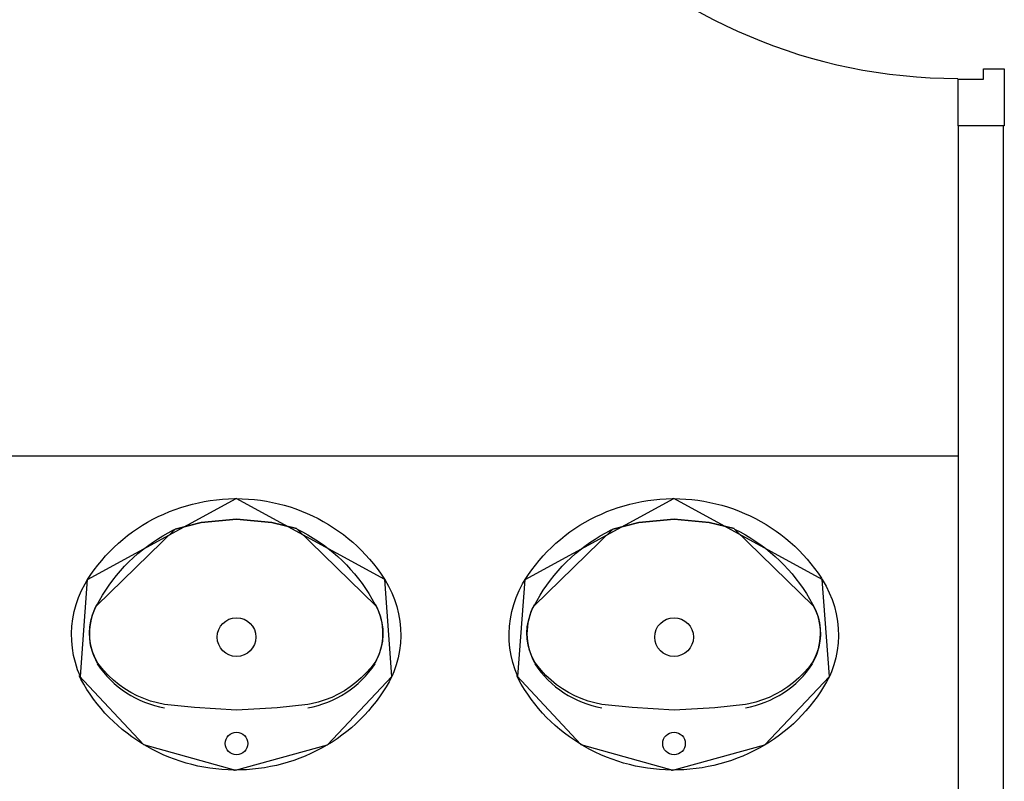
# Model space of a CAD drawing. Header units: millimetres. Extents: x -15 to 127, y -65 to 67.
# Tile 439 of 476: x 113.643 to 113.796, y 30.058 to 30.176. Entities that reach past the tile are written whole.
import ezdxf

# ---------------------------------------------------------------- set-up
doc = ezdxf.new("R2010")
doc.units = ezdxf.units.MM
doc.header["$MEASUREMENT"] = 0
doc.layers.add('Calque 5', color=7, linetype='Continuous')

# ---------------------------------------------------------------- blocks, each defined once
blk = doc.blocks.new('PD_31567')
at = {"layer": 'Calque 5', "color": 0}
for p, q in [((46.25771360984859, -36.75843498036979), (46.25771360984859, -36.76723442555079)), ((46.25050382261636, -36.76002463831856), (46.25050382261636, -36.76723442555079)), ((46.25771360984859, -36.76723442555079), (46.25050382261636, -36.76723442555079))]:
    blk.add_line(p, q, dxfattribs=at)
blk.add_lwpolyline([(46.25050382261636, -36.76002463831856), (46.25450925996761, -36.76002463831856), (46.25450925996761, -36.75843498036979), (46.25771360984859, -36.75843498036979), (46.25771360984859, -36.76002463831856)], dxfattribs=at)
blk = doc.blocks.new('PD_31568')
at = {"layer": 'Calque 5', "color": 0}
for points in [[(46.17279545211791, -36.68090365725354), (46.17279545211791, -36.6768982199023), (46.16744061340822, -36.6768982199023), (46.16744061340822, -36.68090365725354), (46.17279545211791, -36.68090365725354)], [(46.25044061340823, -36.68090365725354), (46.25044061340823, -36.6768982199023), (46.24508577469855, -36.6768982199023), (46.24508577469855, -36.68090365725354), (46.25044061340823, -36.68090365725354)]]:
    blk.add_lwpolyline(points, dxfattribs=at)
blk = doc.blocks.new('PD_31566')
at = {"layer": 'Calque 5', "color": 0}
blk.add_line((46.25771360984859, -36.67189142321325), (46.25050382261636, -36.67189142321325), dxfattribs=at)
for points in [[(46.25450925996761, -36.6768982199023), (46.25450925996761, -36.67848787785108), (46.25771360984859, -36.67848787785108), (46.25771360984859, -36.67189142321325), (46.25050382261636, -36.67189142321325), (46.25050382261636, -36.6768982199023), (46.25450925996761, -36.6768982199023)], [(46.16739653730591, -36.6768982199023), (46.16739653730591, -36.68090365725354), (46.25050382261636, -36.68090365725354), (46.25050382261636, -36.6768982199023), (46.16739653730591, -36.6768982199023)]]:
    blk.add_lwpolyline(points, dxfattribs=at)
blk.add_arc((46.25050382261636, -36.6768982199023), 0.08299999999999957, 180, 270, dxfattribs=at)
at = {"layer": 'Calque 5'}
for name in ['PD_31568', 'PD_31567']:
    blk.add_blockref(name, (0, 0), dxfattribs=at)
blk = doc.blocks.new('PD_31571')
at = {"layer": 'Calque 5', "color": 0}
for points in [[(46.13866594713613, -36.82499152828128), (46.13960922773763, -36.82500968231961), (46.14055128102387, -36.82505965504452), (46.14149095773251, -36.82514138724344), (46.14242710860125, -36.82525477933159), (46.14335860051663, -36.82539969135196), (46.14428429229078, -36.82557594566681), (46.14520305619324, -36.82578332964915), (46.14611377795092, -36.82602159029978), (46.14701534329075, -36.82629043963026), (46.14790665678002, -36.82658954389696), (46.14878663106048, -36.82691854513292), (46.14965419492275, -36.82727703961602), (46.15050828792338, -36.82766458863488), (46.15134787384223, -36.82808072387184), (46.15217192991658, -36.828524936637), (46.15297944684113, -36.82899668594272), (46.1537694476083, -36.8294953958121), (46.15454096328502, -36.83002045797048), (46.15529305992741, -36.83057123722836), (46.15602481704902, -36.83114705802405), (46.1567353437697, -36.83174722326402), (46.1574237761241, -36.83237099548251), (46.15808927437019, -36.83301762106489), (46.15873102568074, -36.83368630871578), (46.15934825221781, -36.83437624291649), (46.15994020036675, -36.835086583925), (46.16050614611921, -36.83581647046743), (46.16104540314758, -36.83656500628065), (46.16155731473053, -36.83733128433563), (46.16168900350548, -36.83753830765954), (46.162270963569, -36.83853351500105), (46.16277958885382, -36.8395652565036), (46.16321254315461, -36.84062879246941), (46.16356771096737, -36.84171893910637), (46.16384336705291, -36.84283038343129), (46.16403816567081, -36.84395771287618), (46.16415115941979, -36.8450954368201), (46.16418179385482, -36.84623800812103), (46.16412992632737, -36.84737986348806), (46.16399580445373, -36.84851543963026), (46.16378008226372, -36.84963920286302), (46.16348381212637, -36.85074567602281), (46.16310843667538, -36.85182947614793), (46.16280520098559, -36.85255916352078), (46.1623691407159, -36.85336889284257), (46.16190389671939, -36.85416348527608), (46.16141025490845, -36.85494189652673), (46.1608888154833, -36.85570317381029), (46.1603402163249, -36.85644639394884), (46.159765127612, -36.85717064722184), (46.15916424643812, -36.85787505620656), (46.15853830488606, -36.85855875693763), (46.15788806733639, -36.85922092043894), (46.15721432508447, -36.85986073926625), (46.15651789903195, -36.86047743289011), (46.15579963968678, -36.86107025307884), (46.15506041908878, -36.86163847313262), (46.154301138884, -36.86218140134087), (46.15352272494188, -36.86269837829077), (46.15272612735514, -36.8631887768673), (46.15191230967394, -36.86365199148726), (46.15108227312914, -36.8640874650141), (46.15023702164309, -36.86449466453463), (46.14937758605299, -36.86487309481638), (46.14850501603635, -36.86522229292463), (46.14762037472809, -36.86554183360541), (46.14672473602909, -36.865831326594), (46.14581919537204, -36.86609042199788), (46.14490485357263, -36.8663188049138), (46.14398282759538, -36.86651619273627), (46.14305423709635, -36.86668234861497), (46.1421202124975, -36.86681707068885), (46.14118189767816, -36.8669201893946), (46.14024043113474, -36.86699158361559), (46.13929696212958, -36.86703116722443), (46.13835263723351, -36.86703888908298), (46.13740861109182, -36.8670147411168), (46.13646603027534, -36.8669587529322), (46.13552604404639, -36.86687099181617), (46.13458979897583, -36.86675156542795), (46.13365843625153, -36.86660061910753), (46.13273308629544, -36.86641833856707), (46.131814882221, -36.86620494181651), (46.13090493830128, -36.8659606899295), (46.13000436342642, -36.8656858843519), (46.12911425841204, -36.86538085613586), (46.12823570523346, -36.86504597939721), (46.12736977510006, -36.86468165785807), (46.12651752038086, -36.86428834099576), (46.12567998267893, -36.86386650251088), (46.12485818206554, -36.86341666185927), (46.12405311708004, -36.86293936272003), (46.12326577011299, -36.86243518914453), (46.12249710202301, -36.86190475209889), (46.12174804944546, -36.86134870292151), (46.12101952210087, -36.86076771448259), (46.1203124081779, -36.86016249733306), (46.11962757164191, -36.8595337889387), (46.1189658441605, -36.85888235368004), (46.1183280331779, -36.85820898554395), (46.1177149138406, -36.85751450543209), (46.11712723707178, -36.85679976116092), (46.11656571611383, -36.85606561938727), (46.11603103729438, -36.85531297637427), (46.11552384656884, -36.85454274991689), (46.11504476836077, -36.85375587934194), (46.11459438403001, -36.8529533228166), (46.11434044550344, -36.85246914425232), (46.11452671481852, -36.85255916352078), (46.11409795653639, -36.85149403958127), (46.11374708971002, -36.85040259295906), (46.11347581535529, -36.84929013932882), (46.11328546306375, -36.84816209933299), (46.11317695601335, -36.84702396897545), (46.11315082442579, -36.84588129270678), (46.11320719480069, -36.84473963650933), (46.11334579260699, -36.84360456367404), (46.11356594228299, -36.84248160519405), (46.11386656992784, -36.84137623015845), (46.11424621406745, -36.84029382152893), (46.11470302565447, -36.83923965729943), (46.11523477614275, -36.83821887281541), (46.11564277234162, -36.83753859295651), (46.11614742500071, -36.83676747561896), (46.11667945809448, -36.83601412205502), (46.11723836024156, -36.83527918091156), (46.11782344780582, -36.83456354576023), (46.11843401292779, -36.83386809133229), (46.11906930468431, -36.83319366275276), (46.11972855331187, -36.83254108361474), (46.12041095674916, -36.83191114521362), (46.12111568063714, -36.83130462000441), (46.1218418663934, -36.83072224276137), (46.12258863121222, -36.83016472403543), (46.12335506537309, -36.82963274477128), (46.12414023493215, -36.82912695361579), (46.12494317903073, -36.82864796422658), (46.12576292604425, -36.82819636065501), (46.12659847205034, -36.82777269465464), (46.12744880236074, -36.82737748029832), (46.12831288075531, -36.82701120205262), (46.12918965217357, -36.82667430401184), (46.1300780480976, -36.8263671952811), (46.13097698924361, -36.8260902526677), (46.13188538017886, -36.82584381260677), (46.13280211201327, -36.82562817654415), (46.13372606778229, -36.82544360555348), (46.1346561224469, -36.82529032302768), (46.13559114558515, -36.82516852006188), (46.1365299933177, -36.82507834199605), (46.13747152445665, -36.8250198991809), (46.13841459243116, -36.82499326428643), (46.13866595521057, -36.8249915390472)], [(46.11564290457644, -36.8375383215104), (46.13866595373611, -36.82499153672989)], [(46.16168900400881, -36.83753830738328), (46.1386659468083, -36.82499152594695)], [(46.11452671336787, -36.85255916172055), (46.11564277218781, -36.83753859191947)], [(46.16280519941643, -36.85255916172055), (46.16168914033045, -36.83753859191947)], [(46.11434044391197, -36.85246914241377), (46.12429610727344, -36.86308737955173), (46.13854409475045, -36.86703989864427), (46.15280767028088, -36.86314029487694), (46.1628054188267, -36.85255908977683)]]:
    blk.add_lwpolyline(points, dxfattribs=at)
blk = doc.blocks.new('PD_31572')
at = {"layer": 'Calque 5', "color": 0}
for points in [[(46.1170381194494, -36.84158604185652), (46.11748171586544, -36.84076136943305), (46.11795480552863, -36.8399521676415), (46.11845681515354, -36.83915942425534), (46.11898713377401, -36.8383841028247), (46.11954511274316, -36.83762714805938), (46.12013007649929, -36.83688948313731), (46.12074130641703, -36.83617200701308), (46.12137806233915, -36.83547559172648), (46.12203956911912, -36.83480109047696), (46.12272501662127, -36.83414931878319), (46.12343357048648, -36.83352107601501), (46.1241643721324, -36.83291712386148), (46.12491652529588, -36.83233820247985), (46.12568911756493, -36.83178501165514), (46.12648120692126, -36.8312582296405), (46.12729182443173, -36.8307584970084), (46.12811999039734, -36.830286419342), (46.12896468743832, -36.8298425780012), (46.12922413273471, -36.82971355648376), (46.1332358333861, -36.82867928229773), (46.13871246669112, -36.82818450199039), (46.14416593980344, -36.82870167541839), (46.14801476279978, -36.8296235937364), (46.14810779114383, -36.8297135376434), (46.14895730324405, -36.83014870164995), (46.1497905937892, -36.8306122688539), (46.15060664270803, -36.83110367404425), (46.15140445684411, -36.83162231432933), (46.15218306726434, -36.83216755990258), (46.15294152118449, -36.83273874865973), (46.15367889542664, -36.83333518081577), (46.15439429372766, -36.83395613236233), (46.15508684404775, -36.8346008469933), (46.15575570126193, -36.8352685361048), (46.15640004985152, -36.83595838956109), (46.15701910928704, -36.83666956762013), (46.15761211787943, -36.83740119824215), (46.15817835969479, -36.83815239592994), (46.15871714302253, -36.83892224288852), (46.15922780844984, -36.83970980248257), (46.15970973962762, -36.84051411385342), (46.16016234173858, -36.84133419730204), (46.16029380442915, -36.84158602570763), (46.16071170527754, -36.84243785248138), (46.16103522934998, -36.84332724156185), (46.16126083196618, -36.84424445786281), (46.16138603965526, -36.84517945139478), (46.16140947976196, -36.84612197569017), (46.16133089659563, -36.84706170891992), (46.1611511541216, -36.84798834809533), (46.1608722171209, -36.84889174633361), (46.16049714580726, -36.8497620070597), (46.16020078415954, -36.85031034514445), (46.15954658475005, -36.85118209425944), (46.15883110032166, -36.85200742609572), (46.15805781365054, -36.8527824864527), (46.1572304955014, -36.85350350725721), (46.15635317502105, -36.8541669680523), (46.15543012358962, -36.85476964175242), (46.15446584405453, -36.85530858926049), (46.15346502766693, -36.85578118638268), (46.15243255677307, -36.85618513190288), (46.1513734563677, -36.85651845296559), (46.15029288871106, -36.85677953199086), (46.1497822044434, -36.85687636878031), (46.14501467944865, -36.85739354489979), (46.13871246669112, -36.85777579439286), (46.13222412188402, -36.85735981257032), (46.12754971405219, -36.85687636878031), (46.1264609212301, -36.85664949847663), (46.12539114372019, -36.85634974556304), (46.12434559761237, -36.85597857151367), (46.1233293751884, -36.85553777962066), (46.1223474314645, -36.85502952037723), (46.12140454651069, -36.85445627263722), (46.12050531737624, -36.85382082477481), (46.11965412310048, -36.85312627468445), (46.11885510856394, -36.85237600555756), (46.11811217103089, -36.85157367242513), (46.11742892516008, -36.85072318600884), (46.11713113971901, -36.8503105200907), (46.11669516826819, -36.8494670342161), (46.11635274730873, -36.84858428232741), (46.11610763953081, -36.84767175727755), (46.11596252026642, -36.84673945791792), (46.11591898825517, -36.84579760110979), (46.11597751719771, -36.84485650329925), (46.1161374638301, -36.84392647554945), (46.1163970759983, -36.84301771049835), (46.11675351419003, -36.84214015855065), (46.1170381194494, -36.84158603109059)], [(46.14801476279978, -36.8296235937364), (46.14416593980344, -36.82870167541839), (46.13871246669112, -36.82818450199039), (46.1332358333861, -36.82867928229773), (46.12922430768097, -36.82971371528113)], [(46.11703811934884, -36.84158604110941), (46.12922413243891, -36.82971355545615)], [(46.16029380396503, -36.84158602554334), (46.14810778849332, -36.82971353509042)], [(46.1497822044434, -36.85687636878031), (46.14501467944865, -36.85739354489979), (46.13871246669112, -36.85777579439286), (46.13222412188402, -36.85735981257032), (46.12754971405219, -36.85687636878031)]]:
    blk.add_lwpolyline(points, dxfattribs=at)
for centre, radius, start, end in [((46.12523430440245, -36.84586694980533), 0.00931559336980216, 151.6224822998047, 209.5588531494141), ((46.15209761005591, -36.84586694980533), 0.009315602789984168, 330.4411468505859, 28.37751770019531), ((46.13036489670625, -36.8416895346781), 0.01595715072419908, 213.9699401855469, 259.8386077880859), ((46.1469670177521, -36.84168952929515), 0.01595716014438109, 280.161392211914, 326.0300598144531)]:
    blk.add_arc(centre, radius, start, end, dxfattribs=at)
blk = doc.blocks.new('PD_31570')
at = {"layer": 'Calque 5', "color": 0}
for points in [[(46.14801476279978, -36.8296235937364), (46.14416593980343, -36.82870167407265), (46.13871246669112, -36.82818450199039), (46.1332358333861, -36.828679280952), (46.12922430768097, -36.82971371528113)], [(46.11703811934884, -36.84158604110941), (46.12922413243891, -36.82971355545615)], [(46.16029380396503, -36.84158602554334), (46.14810778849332, -36.82971353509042)], [(46.1497822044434, -36.85687636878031), (46.14501467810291, -36.85739354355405), (46.13871246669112, -36.85777579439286), (46.13222412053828, -36.85735981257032), (46.12754971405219, -36.85687636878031)]]:
    blk.add_lwpolyline(points, dxfattribs=at)
for centre, radius in [((46.13871795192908, -36.84644914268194), 0.002999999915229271), ((46.13871298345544, -36.86293267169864), 0.001750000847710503)]:
    blk.add_circle(centre, radius, dxfattribs=at)
for centre, radius, start, end in [((46.12523430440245, -36.84586694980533), 0.00931559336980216, 151.6224822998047, 209.5588531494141), ((46.15209761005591, -36.84586694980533), 0.009315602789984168, 330.4411468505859, 28.37751770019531), ((46.13036489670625, -36.8416895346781), 0.01595715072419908, 213.9699401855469, 259.8386077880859), ((46.1469670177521, -36.84168952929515), 0.01595716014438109, 280.161392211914, 326.0300598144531)]:
    blk.add_arc(centre, radius, start, end, dxfattribs=at)
at = {"layer": 'Calque 5'}
for name in ['PD_31571', 'PD_31572']:
    blk.add_blockref(name, (0, 0), dxfattribs=at)
blk = doc.blocks.new('PD_31575')
at = {"layer": 'Calque 5', "color": 0}
for points in [[(46.20647651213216, -36.82499152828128), (46.20741979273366, -36.82500968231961), (46.2083618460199, -36.82505965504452), (46.20930152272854, -36.82514138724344), (46.21023767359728, -36.82525477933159), (46.21116916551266, -36.82539969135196), (46.21209485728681, -36.82557594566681), (46.21301362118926, -36.82578332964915), (46.21392434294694, -36.82602159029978), (46.21482590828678, -36.82629043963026), (46.21571722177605, -36.82658954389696), (46.21659719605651, -36.82691854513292), (46.21746475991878, -36.82727703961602), (46.2183188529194, -36.82766458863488), (46.21915843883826, -36.82808072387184), (46.21998249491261, -36.828524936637), (46.22079001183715, -36.82899668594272), (46.22158001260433, -36.8294953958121), (46.22235152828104, -36.83002045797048), (46.22310362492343, -36.83057123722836), (46.22383538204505, -36.83114705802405), (46.22454590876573, -36.83174722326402), (46.22523434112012, -36.83237099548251), (46.22589983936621, -36.83301762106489), (46.22654159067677, -36.83368630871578), (46.22715881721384, -36.83437624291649), (46.22775076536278, -36.835086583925), (46.22831671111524, -36.83581647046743), (46.22885596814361, -36.83656500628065), (46.22936787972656, -36.83733128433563), (46.22949956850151, -36.83753830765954), (46.23008152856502, -36.83853351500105), (46.23059015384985, -36.8395652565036), (46.23102310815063, -36.84062879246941), (46.2313782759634, -36.84171893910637), (46.23165393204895, -36.84283038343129), (46.23184873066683, -36.84395771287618), (46.23196172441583, -36.8450954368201), (46.23199235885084, -36.84623800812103), (46.23194049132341, -36.84737986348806), (46.23180636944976, -36.84851543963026), (46.23159064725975, -36.84963920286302), (46.23129437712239, -36.85074567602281), (46.23091900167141, -36.85182947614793), (46.23061576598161, -36.85255916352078), (46.23017970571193, -36.85336889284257), (46.22971446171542, -36.85416348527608), (46.22922081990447, -36.85494189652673), (46.22869938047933, -36.85570317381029), (46.22815078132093, -36.85644639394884), (46.22757569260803, -36.85717064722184), (46.22697481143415, -36.85787505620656), (46.22634886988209, -36.85855875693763), (46.22569863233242, -36.85922092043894), (46.2250248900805, -36.85986073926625), (46.22432846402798, -36.86047743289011), (46.22361020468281, -36.86107025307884), (46.22287098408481, -36.86163847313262), (46.22211170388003, -36.86218140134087), (46.22133328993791, -36.86269837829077), (46.22053669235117, -36.8631887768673), (46.21972287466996, -36.86365199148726), (46.21889283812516, -36.8640874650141), (46.21804758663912, -36.86449466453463), (46.21718815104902, -36.86487309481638), (46.21631558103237, -36.86522229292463), (46.21543093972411, -36.86554183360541), (46.21453530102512, -36.865831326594), (46.21362976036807, -36.86609042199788), (46.21271541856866, -36.8663188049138), (46.2117933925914, -36.86651619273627), (46.21086480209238, -36.86668234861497), (46.20993077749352, -36.86681707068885), (46.20899246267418, -36.8669201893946), (46.20805099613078, -36.86699158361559), (46.20710752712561, -36.86703116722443), (46.20616320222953, -36.86703888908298), (46.20521917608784, -36.8670147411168), (46.20427659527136, -36.8669587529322), (46.20333660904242, -36.86687099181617), (46.20240036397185, -36.86675156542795), (46.20146900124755, -36.86660061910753), (46.20054365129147, -36.86641833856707), (46.19962544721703, -36.86620494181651), (46.19871550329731, -36.8659606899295), (46.19781492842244, -36.8656858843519), (46.19692482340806, -36.86538085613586), (46.19604627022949, -36.86504597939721), (46.19518034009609, -36.86468165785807), (46.19432808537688, -36.86428834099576), (46.19349054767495, -36.86386650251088), (46.19266874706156, -36.86341666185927), (46.19186368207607, -36.86293936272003), (46.19107633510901, -36.86243518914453), (46.19030766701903, -36.86190475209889), (46.18955861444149, -36.86134870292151), (46.1888300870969, -36.86076771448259), (46.18812297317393, -36.86016249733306), (46.18743813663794, -36.8595337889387), (46.18677640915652, -36.85888235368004), (46.18613859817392, -36.85820898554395), (46.18552547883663, -36.85751450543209), (46.1849378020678, -36.85679976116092), (46.18437628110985, -36.85606561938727), (46.18384160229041, -36.85531297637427), (46.18333441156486, -36.85454274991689), (46.18285533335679, -36.85375587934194), (46.18240494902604, -36.8529533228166), (46.18215101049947, -36.85246914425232), (46.18233727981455, -36.85255916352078), (46.18190852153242, -36.85149403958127), (46.18155765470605, -36.85040259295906), (46.18128638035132, -36.84929013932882), (46.18109602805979, -36.84816209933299), (46.18098752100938, -36.84702396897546), (46.18096138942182, -36.84588129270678), (46.18101775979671, -36.84473963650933), (46.18115635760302, -36.84360456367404), (46.18137650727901, -36.84248160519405), (46.18167713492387, -36.84137623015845), (46.18205677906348, -36.84029382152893), (46.18251359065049, -36.83923965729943), (46.18304534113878, -36.83821887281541), (46.18345333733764, -36.83753859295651), (46.18395798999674, -36.83676747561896), (46.18449002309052, -36.83601412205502), (46.18504892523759, -36.83527918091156), (46.18563401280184, -36.83456354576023), (46.18624457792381, -36.83386809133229), (46.18687986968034, -36.83319366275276), (46.1875391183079, -36.83254108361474), (46.18822152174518, -36.83191114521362), (46.18892624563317, -36.83130462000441), (46.18965243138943, -36.83072224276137), (46.19039919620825, -36.83016472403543), (46.19116563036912, -36.82963274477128), (46.19195079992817, -36.82912695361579), (46.19275374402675, -36.82864796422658), (46.19357349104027, -36.82819636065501), (46.19440903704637, -36.82777269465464), (46.19525936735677, -36.82737748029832), (46.19612344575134, -36.82701120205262), (46.19700021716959, -36.82667430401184), (46.19788861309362, -36.8263671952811), (46.19878755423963, -36.8260902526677), (46.19969594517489, -36.82584381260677), (46.2006126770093, -36.82562817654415), (46.20153663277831, -36.82544360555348), (46.20246668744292, -36.82529032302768), (46.20340171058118, -36.82516852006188), (46.20434055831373, -36.82507834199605), (46.20528208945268, -36.8250198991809), (46.20622515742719, -36.82499326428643), (46.2064765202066, -36.8249915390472)], [(46.18345346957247, -36.8375383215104), (46.20647651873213, -36.82499153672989)], [(46.22949956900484, -36.83753830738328), (46.20647651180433, -36.82499152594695)], [(46.1823372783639, -36.85255916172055), (46.18345333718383, -36.83753859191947)], [(46.23061576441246, -36.85255916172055), (46.22949970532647, -36.83753859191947)], [(46.182151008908, -36.85246914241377), (46.19210667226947, -36.86308737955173), (46.20635465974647, -36.86703989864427), (46.22061823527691, -36.86314029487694), (46.23061598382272, -36.85255908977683)]]:
    blk.add_lwpolyline(points, dxfattribs=at)
blk = doc.blocks.new('PD_31576')
at = {"layer": 'Calque 5', "color": 0}
for points in [[(46.18484868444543, -36.84158604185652), (46.18529228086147, -36.84076136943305), (46.18576537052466, -36.8399521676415), (46.18626738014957, -36.83915942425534), (46.18679769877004, -36.8383841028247), (46.18735567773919, -36.83762714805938), (46.18794064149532, -36.83688948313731), (46.18855187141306, -36.83617200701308), (46.18918862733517, -36.83547559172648), (46.18985013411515, -36.83480109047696), (46.19053558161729, -36.83414931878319), (46.19124413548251, -36.83352107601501), (46.19197493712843, -36.83291712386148), (46.19272709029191, -36.83233820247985), (46.19349968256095, -36.83178501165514), (46.19429177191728, -36.8312582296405), (46.19510238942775, -36.8307584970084), (46.19593055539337, -36.830286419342), (46.19677525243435, -36.8298425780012), (46.19703469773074, -36.82971355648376), (46.20104639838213, -36.82867928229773), (46.20652303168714, -36.82818450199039), (46.21197650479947, -36.82870167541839), (46.21582532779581, -36.8296235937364), (46.21591835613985, -36.8297135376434), (46.21676786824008, -36.83014870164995), (46.21760115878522, -36.8306122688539), (46.21841720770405, -36.83110367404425), (46.21921502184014, -36.83162231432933), (46.21999363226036, -36.83216755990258), (46.22075208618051, -36.83273874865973), (46.22148946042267, -36.83333518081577), (46.22220485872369, -36.83395613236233), (46.22289740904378, -36.8346008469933), (46.22356626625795, -36.8352685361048), (46.22421061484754, -36.83595838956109), (46.22482967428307, -36.83666956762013), (46.22542268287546, -36.83740119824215), (46.22598892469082, -36.83815239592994), (46.22652770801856, -36.83892224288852), (46.22703837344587, -36.83970980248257), (46.22752030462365, -36.84051411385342), (46.22797290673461, -36.84133419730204), (46.22810436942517, -36.84158602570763), (46.22852227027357, -36.84243785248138), (46.228845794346, -36.84332724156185), (46.22907139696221, -36.84424445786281), (46.22919660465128, -36.84517945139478), (46.22922004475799, -36.84612197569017), (46.22914146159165, -36.84706170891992), (46.22896171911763, -36.84798834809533), (46.22868278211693, -36.84889174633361), (46.22830771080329, -36.8497620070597), (46.22801134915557, -36.85031034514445), (46.22735714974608, -36.85118209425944), (46.22664166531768, -36.85200742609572), (46.22586837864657, -36.8527824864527), (46.22504106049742, -36.85350350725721), (46.22416374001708, -36.8541669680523), (46.22324068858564, -36.85476964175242), (46.22227640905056, -36.85530858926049), (46.22127559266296, -36.85578118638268), (46.2202431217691, -36.85618513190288), (46.21918402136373, -36.85651845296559), (46.2181034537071, -36.85677953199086), (46.21759276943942, -36.85687636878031), (46.21282524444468, -36.85739354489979), (46.20652303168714, -36.85777579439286), (46.20003468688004, -36.85735981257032), (46.19536027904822, -36.85687636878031), (46.19427148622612, -36.85664949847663), (46.19320170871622, -36.85634974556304), (46.1921561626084, -36.85597857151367), (46.19113994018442, -36.85553777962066), (46.19015799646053, -36.85502952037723), (46.18921511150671, -36.85445627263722), (46.18831588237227, -36.85382082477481), (46.18746468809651, -36.85312627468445), (46.18666567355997, -36.85237600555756), (46.18592273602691, -36.85157367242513), (46.18523949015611, -36.85072318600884), (46.18494170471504, -36.8503105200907), (46.18450573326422, -36.8494670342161), (46.18416331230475, -36.84858428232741), (46.18391820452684, -36.84767175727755), (46.18377308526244, -36.84673945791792), (46.1837295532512, -36.84579760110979), (46.18378808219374, -36.84485650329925), (46.18394802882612, -36.84392647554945), (46.18420764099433, -36.84301771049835), (46.18456407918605, -36.84214015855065), (46.18484868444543, -36.84158603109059)], [(46.21582532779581, -36.8296235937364), (46.21197650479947, -36.82870167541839), (46.20652303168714, -36.82818450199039), (46.20104639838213, -36.82867928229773), (46.19703487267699, -36.82971371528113)], [(46.18484868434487, -36.84158604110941), (46.19703469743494, -36.82971355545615)], [(46.22810436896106, -36.84158602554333), (46.21591835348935, -36.82971353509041)], [(46.21759276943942, -36.85687636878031), (46.21282524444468, -36.85739354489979), (46.20652303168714, -36.85777579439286), (46.20003468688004, -36.85735981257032), (46.19536027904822, -36.85687636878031)]]:
    blk.add_lwpolyline(points, dxfattribs=at)
for centre, radius, start, end in [((46.19304486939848, -36.84586694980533), 0.00931559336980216, 151.6224822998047, 209.5588531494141), ((46.21990817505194, -36.84586694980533), 0.009315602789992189, 330.4411468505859, 28.37751770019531), ((46.19817546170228, -36.8416895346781), 0.01595715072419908, 213.9699401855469, 259.8386077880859), ((46.21477758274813, -36.84168952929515), 0.01595716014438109, 280.161392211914, 326.0300598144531)]:
    blk.add_arc(centre, radius, start, end, dxfattribs=at)
blk = doc.blocks.new('PD_31574')
at = {"layer": 'Calque 5', "color": 0}
for points in [[(46.21582532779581, -36.8296235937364), (46.21197650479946, -36.82870167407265), (46.20652303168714, -36.82818450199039), (46.20104639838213, -36.828679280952), (46.19703487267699, -36.82971371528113)], [(46.18484868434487, -36.84158604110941), (46.19703469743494, -36.82971355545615)], [(46.22810436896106, -36.84158602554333), (46.21591835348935, -36.82971353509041)], [(46.21759276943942, -36.85687636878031), (46.21282524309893, -36.85739354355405), (46.20652303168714, -36.85777579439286), (46.20003468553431, -36.85735981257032), (46.19536027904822, -36.85687636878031)]]:
    blk.add_lwpolyline(points, dxfattribs=at)
for centre, radius in [((46.20652851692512, -36.84644914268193), 0.002999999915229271), ((46.20652354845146, -36.86293267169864), 0.001750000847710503)]:
    blk.add_circle(centre, radius, dxfattribs=at)
for centre, radius, start, end in [((46.19304486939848, -36.84586694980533), 0.00931559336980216, 151.6224822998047, 209.5588531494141), ((46.21990817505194, -36.84586694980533), 0.009315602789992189, 330.4411468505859, 28.37751770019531), ((46.19817546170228, -36.8416895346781), 0.01595715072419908, 213.9699401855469, 259.8386077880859), ((46.21477758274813, -36.84168952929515), 0.01595716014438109, 280.161392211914, 326.0300598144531)]:
    blk.add_arc(centre, radius, start, end, dxfattribs=at)
at = {"layer": 'Calque 5'}
for name in ['PD_31575', 'PD_31576']:
    blk.add_blockref(name, (0, 0), dxfattribs=at)
blk = doc.blocks.new('PD_32913')
at = {"layer": 'Calque 5', "color": 0}
for p, q in [((46.25771360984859, -36.75843498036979), (46.25771360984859, -36.76723442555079)), ((46.25050382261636, -36.76002463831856), (46.25050382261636, -36.76723442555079)), ((46.25771360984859, -36.76723442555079), (46.25050382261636, -36.76723442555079))]:
    blk.add_line(p, q, dxfattribs=at)
blk.add_lwpolyline([(46.25050382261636, -36.76002463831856), (46.25450925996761, -36.76002463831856), (46.25450925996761, -36.75843498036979), (46.25771360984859, -36.75843498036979), (46.25771360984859, -36.76002463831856)], dxfattribs=at)
blk = doc.blocks.new('PD_32914')
at = {"layer": 'Calque 5', "color": 0}
for points in [[(46.17279545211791, -36.68090365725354), (46.17279545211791, -36.6768982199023), (46.16744061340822, -36.6768982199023), (46.16744061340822, -36.68090365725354), (46.17279545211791, -36.68090365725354)], [(46.25044061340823, -36.68090365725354), (46.25044061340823, -36.6768982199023), (46.24508577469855, -36.6768982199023), (46.24508577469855, -36.68090365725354), (46.25044061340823, -36.68090365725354)]]:
    blk.add_lwpolyline(points, dxfattribs=at)
blk = doc.blocks.new('PD_32912')
at = {"layer": 'Calque 5', "color": 0}
blk.add_line((46.25771360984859, -36.67189142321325), (46.25050382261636, -36.67189142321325), dxfattribs=at)
for points in [[(46.25450925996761, -36.6768982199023), (46.25450925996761, -36.67848787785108), (46.25771360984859, -36.67848787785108), (46.25771360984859, -36.67189142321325), (46.25050382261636, -36.67189142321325), (46.25050382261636, -36.6768982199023), (46.25450925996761, -36.6768982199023)], [(46.16739653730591, -36.6768982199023), (46.16739653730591, -36.68090365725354), (46.25050382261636, -36.68090365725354), (46.25050382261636, -36.6768982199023), (46.16739653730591, -36.6768982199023)]]:
    blk.add_lwpolyline(points, dxfattribs=at)
blk.add_arc((46.25050382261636, -36.6768982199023), 0.08299999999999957, 180, 270, dxfattribs=at)
at = {"layer": 'Calque 5'}
for name in ['PD_32914', 'PD_32913']:
    blk.add_blockref(name, (0, 0), dxfattribs=at)
blk = doc.blocks.new('PD_32917')
at = {"layer": 'Calque 5', "color": 0}
for points in [[(46.13866594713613, -36.82499152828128), (46.13960922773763, -36.82500968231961), (46.14055128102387, -36.82505965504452), (46.14149095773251, -36.82514138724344), (46.14242710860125, -36.82525477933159), (46.14335860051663, -36.82539969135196), (46.14428429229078, -36.82557594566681), (46.14520305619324, -36.82578332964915), (46.14611377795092, -36.82602159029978), (46.14701534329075, -36.82629043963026), (46.14790665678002, -36.82658954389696), (46.14878663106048, -36.82691854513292), (46.14965419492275, -36.82727703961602), (46.15050828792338, -36.82766458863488), (46.15134787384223, -36.82808072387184), (46.15217192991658, -36.828524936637), (46.15297944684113, -36.82899668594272), (46.1537694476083, -36.8294953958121), (46.15454096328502, -36.83002045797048), (46.15529305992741, -36.83057123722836), (46.15602481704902, -36.83114705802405), (46.1567353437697, -36.83174722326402), (46.1574237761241, -36.83237099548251), (46.15808927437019, -36.83301762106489), (46.15873102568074, -36.83368630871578), (46.15934825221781, -36.83437624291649), (46.15994020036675, -36.835086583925), (46.16050614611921, -36.83581647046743), (46.16104540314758, -36.83656500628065), (46.16155731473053, -36.83733128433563), (46.16168900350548, -36.83753830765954), (46.162270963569, -36.83853351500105), (46.16277958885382, -36.8395652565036), (46.16321254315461, -36.84062879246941), (46.16356771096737, -36.84171893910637), (46.16384336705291, -36.84283038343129), (46.16403816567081, -36.84395771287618), (46.16415115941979, -36.8450954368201), (46.16418179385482, -36.84623800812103), (46.16412992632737, -36.84737986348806), (46.16399580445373, -36.84851543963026), (46.16378008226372, -36.84963920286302), (46.16348381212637, -36.85074567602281), (46.16310843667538, -36.85182947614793), (46.16280520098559, -36.85255916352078), (46.1623691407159, -36.85336889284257), (46.16190389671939, -36.85416348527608), (46.16141025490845, -36.85494189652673), (46.1608888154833, -36.85570317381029), (46.1603402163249, -36.85644639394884), (46.159765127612, -36.85717064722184), (46.15916424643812, -36.85787505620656), (46.15853830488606, -36.85855875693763), (46.15788806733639, -36.85922092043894), (46.15721432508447, -36.85986073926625), (46.15651789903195, -36.86047743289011), (46.15579963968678, -36.86107025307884), (46.15506041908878, -36.86163847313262), (46.154301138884, -36.86218140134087), (46.15352272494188, -36.86269837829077), (46.15272612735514, -36.8631887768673), (46.15191230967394, -36.86365199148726), (46.15108227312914, -36.8640874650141), (46.15023702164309, -36.86449466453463), (46.14937758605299, -36.86487309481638), (46.14850501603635, -36.86522229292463), (46.14762037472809, -36.86554183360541), (46.14672473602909, -36.865831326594), (46.14581919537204, -36.86609042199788), (46.14490485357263, -36.8663188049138), (46.14398282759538, -36.86651619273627), (46.14305423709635, -36.86668234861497), (46.1421202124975, -36.86681707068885), (46.14118189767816, -36.8669201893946), (46.14024043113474, -36.86699158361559), (46.13929696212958, -36.86703116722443), (46.13835263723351, -36.86703888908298), (46.13740861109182, -36.8670147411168), (46.13646603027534, -36.8669587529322), (46.13552604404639, -36.86687099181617), (46.13458979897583, -36.86675156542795), (46.13365843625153, -36.86660061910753), (46.13273308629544, -36.86641833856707), (46.131814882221, -36.86620494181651), (46.13090493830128, -36.8659606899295), (46.13000436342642, -36.8656858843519), (46.12911425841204, -36.86538085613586), (46.12823570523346, -36.86504597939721), (46.12736977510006, -36.86468165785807), (46.12651752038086, -36.86428834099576), (46.12567998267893, -36.86386650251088), (46.12485818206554, -36.86341666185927), (46.12405311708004, -36.86293936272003), (46.12326577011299, -36.86243518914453), (46.12249710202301, -36.86190475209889), (46.12174804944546, -36.86134870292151), (46.12101952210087, -36.86076771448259), (46.1203124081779, -36.86016249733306), (46.11962757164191, -36.8595337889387), (46.1189658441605, -36.85888235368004), (46.1183280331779, -36.85820898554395), (46.1177149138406, -36.85751450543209), (46.11712723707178, -36.85679976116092), (46.11656571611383, -36.85606561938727), (46.11603103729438, -36.85531297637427), (46.11552384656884, -36.85454274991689), (46.11504476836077, -36.85375587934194), (46.11459438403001, -36.8529533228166), (46.11434044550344, -36.85246914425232), (46.11452671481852, -36.85255916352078), (46.11409795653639, -36.85149403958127), (46.11374708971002, -36.85040259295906), (46.11347581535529, -36.84929013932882), (46.11328546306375, -36.84816209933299), (46.11317695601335, -36.84702396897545), (46.11315082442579, -36.84588129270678), (46.11320719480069, -36.84473963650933), (46.11334579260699, -36.84360456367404), (46.11356594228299, -36.84248160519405), (46.11386656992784, -36.84137623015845), (46.11424621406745, -36.84029382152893), (46.11470302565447, -36.83923965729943), (46.11523477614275, -36.83821887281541), (46.11564277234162, -36.83753859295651), (46.11614742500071, -36.83676747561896), (46.11667945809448, -36.83601412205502), (46.11723836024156, -36.83527918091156), (46.11782344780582, -36.83456354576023), (46.11843401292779, -36.83386809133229), (46.11906930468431, -36.83319366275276), (46.11972855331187, -36.83254108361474), (46.12041095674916, -36.83191114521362), (46.12111568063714, -36.83130462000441), (46.1218418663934, -36.83072224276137), (46.12258863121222, -36.83016472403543), (46.12335506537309, -36.82963274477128), (46.12414023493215, -36.82912695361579), (46.12494317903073, -36.82864796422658), (46.12576292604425, -36.82819636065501), (46.12659847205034, -36.82777269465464), (46.12744880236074, -36.82737748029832), (46.12831288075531, -36.82701120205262), (46.12918965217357, -36.82667430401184), (46.1300780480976, -36.8263671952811), (46.13097698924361, -36.8260902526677), (46.13188538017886, -36.82584381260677), (46.13280211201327, -36.82562817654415), (46.13372606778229, -36.82544360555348), (46.1346561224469, -36.82529032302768), (46.13559114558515, -36.82516852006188), (46.1365299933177, -36.82507834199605), (46.13747152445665, -36.8250198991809), (46.13841459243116, -36.82499326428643), (46.13866595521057, -36.8249915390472)], [(46.11564290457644, -36.8375383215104), (46.13866595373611, -36.82499153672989)], [(46.16168900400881, -36.83753830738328), (46.1386659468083, -36.82499152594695)], [(46.11452671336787, -36.85255916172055), (46.11564277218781, -36.83753859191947)], [(46.16280519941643, -36.85255916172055), (46.16168914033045, -36.83753859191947)], [(46.11434044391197, -36.85246914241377), (46.12429610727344, -36.86308737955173), (46.13854409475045, -36.86703989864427), (46.15280767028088, -36.86314029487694), (46.1628054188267, -36.85255908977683)]]:
    blk.add_lwpolyline(points, dxfattribs=at)
blk = doc.blocks.new('PD_32918')
at = {"layer": 'Calque 5', "color": 0}
for points in [[(46.1170381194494, -36.84158604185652), (46.11748171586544, -36.84076136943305), (46.11795480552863, -36.8399521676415), (46.11845681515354, -36.83915942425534), (46.11898713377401, -36.8383841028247), (46.11954511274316, -36.83762714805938), (46.12013007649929, -36.83688948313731), (46.12074130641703, -36.83617200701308), (46.12137806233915, -36.83547559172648), (46.12203956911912, -36.83480109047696), (46.12272501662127, -36.83414931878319), (46.12343357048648, -36.83352107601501), (46.1241643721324, -36.83291712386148), (46.12491652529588, -36.83233820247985), (46.12568911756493, -36.83178501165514), (46.12648120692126, -36.8312582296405), (46.12729182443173, -36.8307584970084), (46.12811999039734, -36.830286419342), (46.12896468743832, -36.8298425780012), (46.12922413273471, -36.82971355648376), (46.1332358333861, -36.82867928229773), (46.13871246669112, -36.82818450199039), (46.14416593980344, -36.82870167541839), (46.14801476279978, -36.8296235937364), (46.14810779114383, -36.8297135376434), (46.14895730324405, -36.83014870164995), (46.1497905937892, -36.8306122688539), (46.15060664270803, -36.83110367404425), (46.15140445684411, -36.83162231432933), (46.15218306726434, -36.83216755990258), (46.15294152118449, -36.83273874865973), (46.15367889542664, -36.83333518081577), (46.15439429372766, -36.83395613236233), (46.15508684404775, -36.8346008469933), (46.15575570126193, -36.8352685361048), (46.15640004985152, -36.83595838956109), (46.15701910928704, -36.83666956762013), (46.15761211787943, -36.83740119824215), (46.15817835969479, -36.83815239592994), (46.15871714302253, -36.83892224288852), (46.15922780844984, -36.83970980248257), (46.15970973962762, -36.84051411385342), (46.16016234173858, -36.84133419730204), (46.16029380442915, -36.84158602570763), (46.16071170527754, -36.84243785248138), (46.16103522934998, -36.84332724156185), (46.16126083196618, -36.84424445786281), (46.16138603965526, -36.84517945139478), (46.16140947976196, -36.84612197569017), (46.16133089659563, -36.84706170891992), (46.1611511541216, -36.84798834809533), (46.1608722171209, -36.84889174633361), (46.16049714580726, -36.8497620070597), (46.16020078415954, -36.85031034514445), (46.15954658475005, -36.85118209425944), (46.15883110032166, -36.85200742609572), (46.15805781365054, -36.8527824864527), (46.1572304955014, -36.85350350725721), (46.15635317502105, -36.8541669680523), (46.15543012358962, -36.85476964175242), (46.15446584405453, -36.85530858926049), (46.15346502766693, -36.85578118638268), (46.15243255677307, -36.85618513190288), (46.1513734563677, -36.85651845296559), (46.15029288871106, -36.85677953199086), (46.1497822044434, -36.85687636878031), (46.14501467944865, -36.85739354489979), (46.13871246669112, -36.85777579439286), (46.13222412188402, -36.85735981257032), (46.12754971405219, -36.85687636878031), (46.1264609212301, -36.85664949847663), (46.12539114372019, -36.85634974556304), (46.12434559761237, -36.85597857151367), (46.1233293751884, -36.85553777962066), (46.1223474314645, -36.85502952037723), (46.12140454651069, -36.85445627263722), (46.12050531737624, -36.85382082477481), (46.11965412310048, -36.85312627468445), (46.11885510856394, -36.85237600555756), (46.11811217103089, -36.85157367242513), (46.11742892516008, -36.85072318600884), (46.11713113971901, -36.8503105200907), (46.11669516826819, -36.8494670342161), (46.11635274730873, -36.84858428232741), (46.11610763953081, -36.84767175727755), (46.11596252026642, -36.84673945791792), (46.11591898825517, -36.84579760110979), (46.11597751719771, -36.84485650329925), (46.1161374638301, -36.84392647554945), (46.1163970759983, -36.84301771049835), (46.11675351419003, -36.84214015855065), (46.1170381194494, -36.84158603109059)], [(46.14801476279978, -36.8296235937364), (46.14416593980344, -36.82870167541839), (46.13871246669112, -36.82818450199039), (46.1332358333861, -36.82867928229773), (46.12922430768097, -36.82971371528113)], [(46.11703811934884, -36.84158604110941), (46.12922413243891, -36.82971355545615)], [(46.16029380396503, -36.84158602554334), (46.14810778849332, -36.82971353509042)], [(46.1497822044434, -36.85687636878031), (46.14501467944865, -36.85739354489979), (46.13871246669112, -36.85777579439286), (46.13222412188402, -36.85735981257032), (46.12754971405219, -36.85687636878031)]]:
    blk.add_lwpolyline(points, dxfattribs=at)
for centre, radius, start, end in [((46.12523430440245, -36.84586694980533), 0.00931559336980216, 151.6224822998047, 209.5588531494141), ((46.15209761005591, -36.84586694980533), 0.009315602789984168, 330.4411468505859, 28.37751770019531), ((46.13036489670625, -36.8416895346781), 0.01595715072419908, 213.9699401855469, 259.8386077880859), ((46.1469670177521, -36.84168952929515), 0.01595716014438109, 280.161392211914, 326.0300598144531)]:
    blk.add_arc(centre, radius, start, end, dxfattribs=at)
blk = doc.blocks.new('PD_32916')
at = {"layer": 'Calque 5', "color": 0}
for points in [[(46.14801476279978, -36.8296235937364), (46.14416593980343, -36.82870167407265), (46.13871246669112, -36.82818450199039), (46.1332358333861, -36.828679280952), (46.12922430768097, -36.82971371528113)], [(46.11703811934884, -36.84158604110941), (46.12922413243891, -36.82971355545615)], [(46.16029380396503, -36.84158602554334), (46.14810778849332, -36.82971353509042)], [(46.1497822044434, -36.85687636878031), (46.14501467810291, -36.85739354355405), (46.13871246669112, -36.85777579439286), (46.13222412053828, -36.85735981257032), (46.12754971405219, -36.85687636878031)]]:
    blk.add_lwpolyline(points, dxfattribs=at)
for centre, radius in [((46.13871795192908, -36.84644914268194), 0.002999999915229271), ((46.13871298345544, -36.86293267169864), 0.001750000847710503)]:
    blk.add_circle(centre, radius, dxfattribs=at)
for centre, radius, start, end in [((46.12523430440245, -36.84586694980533), 0.00931559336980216, 151.6224822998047, 209.5588531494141), ((46.15209761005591, -36.84586694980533), 0.009315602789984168, 330.4411468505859, 28.37751770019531), ((46.13036489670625, -36.8416895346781), 0.01595715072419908, 213.9699401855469, 259.8386077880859), ((46.1469670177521, -36.84168952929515), 0.01595716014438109, 280.161392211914, 326.0300598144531)]:
    blk.add_arc(centre, radius, start, end, dxfattribs=at)
at = {"layer": 'Calque 5'}
for name in ['PD_32917', 'PD_32918']:
    blk.add_blockref(name, (0, 0), dxfattribs=at)
blk = doc.blocks.new('PD_32921')
at = {"layer": 'Calque 5', "color": 0}
for points in [[(46.20647651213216, -36.82499152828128), (46.20741979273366, -36.82500968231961), (46.2083618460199, -36.82505965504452), (46.20930152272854, -36.82514138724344), (46.21023767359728, -36.82525477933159), (46.21116916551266, -36.82539969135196), (46.21209485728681, -36.82557594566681), (46.21301362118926, -36.82578332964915), (46.21392434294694, -36.82602159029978), (46.21482590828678, -36.82629043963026), (46.21571722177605, -36.82658954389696), (46.21659719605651, -36.82691854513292), (46.21746475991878, -36.82727703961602), (46.2183188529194, -36.82766458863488), (46.21915843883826, -36.82808072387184), (46.21998249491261, -36.828524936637), (46.22079001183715, -36.82899668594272), (46.22158001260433, -36.8294953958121), (46.22235152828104, -36.83002045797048), (46.22310362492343, -36.83057123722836), (46.22383538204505, -36.83114705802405), (46.22454590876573, -36.83174722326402), (46.22523434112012, -36.83237099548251), (46.22589983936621, -36.83301762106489), (46.22654159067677, -36.83368630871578), (46.22715881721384, -36.83437624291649), (46.22775076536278, -36.835086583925), (46.22831671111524, -36.83581647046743), (46.22885596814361, -36.83656500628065), (46.22936787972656, -36.83733128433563), (46.22949956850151, -36.83753830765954), (46.23008152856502, -36.83853351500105), (46.23059015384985, -36.8395652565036), (46.23102310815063, -36.84062879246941), (46.2313782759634, -36.84171893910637), (46.23165393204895, -36.84283038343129), (46.23184873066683, -36.84395771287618), (46.23196172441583, -36.8450954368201), (46.23199235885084, -36.84623800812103), (46.23194049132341, -36.84737986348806), (46.23180636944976, -36.84851543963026), (46.23159064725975, -36.84963920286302), (46.23129437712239, -36.85074567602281), (46.23091900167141, -36.85182947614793), (46.23061576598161, -36.85255916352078), (46.23017970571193, -36.85336889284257), (46.22971446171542, -36.85416348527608), (46.22922081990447, -36.85494189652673), (46.22869938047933, -36.85570317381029), (46.22815078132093, -36.85644639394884), (46.22757569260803, -36.85717064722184), (46.22697481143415, -36.85787505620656), (46.22634886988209, -36.85855875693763), (46.22569863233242, -36.85922092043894), (46.2250248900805, -36.85986073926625), (46.22432846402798, -36.86047743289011), (46.22361020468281, -36.86107025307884), (46.22287098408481, -36.86163847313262), (46.22211170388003, -36.86218140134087), (46.22133328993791, -36.86269837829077), (46.22053669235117, -36.8631887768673), (46.21972287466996, -36.86365199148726), (46.21889283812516, -36.8640874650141), (46.21804758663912, -36.86449466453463), (46.21718815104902, -36.86487309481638), (46.21631558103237, -36.86522229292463), (46.21543093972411, -36.86554183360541), (46.21453530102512, -36.865831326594), (46.21362976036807, -36.86609042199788), (46.21271541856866, -36.8663188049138), (46.2117933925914, -36.86651619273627), (46.21086480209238, -36.86668234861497), (46.20993077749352, -36.86681707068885), (46.20899246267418, -36.8669201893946), (46.20805099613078, -36.86699158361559), (46.20710752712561, -36.86703116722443), (46.20616320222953, -36.86703888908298), (46.20521917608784, -36.8670147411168), (46.20427659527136, -36.8669587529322), (46.20333660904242, -36.86687099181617), (46.20240036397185, -36.86675156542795), (46.20146900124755, -36.86660061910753), (46.20054365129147, -36.86641833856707), (46.19962544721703, -36.86620494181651), (46.19871550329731, -36.8659606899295), (46.19781492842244, -36.8656858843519), (46.19692482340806, -36.86538085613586), (46.19604627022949, -36.86504597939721), (46.19518034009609, -36.86468165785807), (46.19432808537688, -36.86428834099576), (46.19349054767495, -36.86386650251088), (46.19266874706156, -36.86341666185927), (46.19186368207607, -36.86293936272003), (46.19107633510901, -36.86243518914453), (46.19030766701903, -36.86190475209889), (46.18955861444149, -36.86134870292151), (46.1888300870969, -36.86076771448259), (46.18812297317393, -36.86016249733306), (46.18743813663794, -36.8595337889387), (46.18677640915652, -36.85888235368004), (46.18613859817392, -36.85820898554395), (46.18552547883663, -36.85751450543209), (46.1849378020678, -36.85679976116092), (46.18437628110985, -36.85606561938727), (46.18384160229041, -36.85531297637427), (46.18333441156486, -36.85454274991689), (46.18285533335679, -36.85375587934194), (46.18240494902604, -36.8529533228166), (46.18215101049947, -36.85246914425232), (46.18233727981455, -36.85255916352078), (46.18190852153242, -36.85149403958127), (46.18155765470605, -36.85040259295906), (46.18128638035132, -36.84929013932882), (46.18109602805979, -36.84816209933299), (46.18098752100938, -36.84702396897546), (46.18096138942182, -36.84588129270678), (46.18101775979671, -36.84473963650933), (46.18115635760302, -36.84360456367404), (46.18137650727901, -36.84248160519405), (46.18167713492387, -36.84137623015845), (46.18205677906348, -36.84029382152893), (46.18251359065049, -36.83923965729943), (46.18304534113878, -36.83821887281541), (46.18345333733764, -36.83753859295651), (46.18395798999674, -36.83676747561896), (46.18449002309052, -36.83601412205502), (46.18504892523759, -36.83527918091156), (46.18563401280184, -36.83456354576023), (46.18624457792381, -36.83386809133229), (46.18687986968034, -36.83319366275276), (46.1875391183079, -36.83254108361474), (46.18822152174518, -36.83191114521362), (46.18892624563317, -36.83130462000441), (46.18965243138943, -36.83072224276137), (46.19039919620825, -36.83016472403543), (46.19116563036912, -36.82963274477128), (46.19195079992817, -36.82912695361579), (46.19275374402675, -36.82864796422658), (46.19357349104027, -36.82819636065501), (46.19440903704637, -36.82777269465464), (46.19525936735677, -36.82737748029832), (46.19612344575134, -36.82701120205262), (46.19700021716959, -36.82667430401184), (46.19788861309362, -36.8263671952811), (46.19878755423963, -36.8260902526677), (46.19969594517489, -36.82584381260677), (46.2006126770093, -36.82562817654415), (46.20153663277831, -36.82544360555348), (46.20246668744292, -36.82529032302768), (46.20340171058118, -36.82516852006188), (46.20434055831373, -36.82507834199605), (46.20528208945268, -36.8250198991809), (46.20622515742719, -36.82499326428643), (46.2064765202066, -36.8249915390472)], [(46.18345346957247, -36.8375383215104), (46.20647651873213, -36.82499153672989)], [(46.22949956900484, -36.83753830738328), (46.20647651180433, -36.82499152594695)], [(46.1823372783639, -36.85255916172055), (46.18345333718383, -36.83753859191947)], [(46.23061576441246, -36.85255916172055), (46.22949970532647, -36.83753859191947)], [(46.182151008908, -36.85246914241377), (46.19210667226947, -36.86308737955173), (46.20635465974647, -36.86703989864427), (46.22061823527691, -36.86314029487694), (46.23061598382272, -36.85255908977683)]]:
    blk.add_lwpolyline(points, dxfattribs=at)
blk = doc.blocks.new('PD_32922')
at = {"layer": 'Calque 5', "color": 0}
for points in [[(46.18484868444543, -36.84158604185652), (46.18529228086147, -36.84076136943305), (46.18576537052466, -36.8399521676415), (46.18626738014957, -36.83915942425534), (46.18679769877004, -36.8383841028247), (46.18735567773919, -36.83762714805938), (46.18794064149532, -36.83688948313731), (46.18855187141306, -36.83617200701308), (46.18918862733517, -36.83547559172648), (46.18985013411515, -36.83480109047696), (46.19053558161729, -36.83414931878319), (46.19124413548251, -36.83352107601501), (46.19197493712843, -36.83291712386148), (46.19272709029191, -36.83233820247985), (46.19349968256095, -36.83178501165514), (46.19429177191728, -36.8312582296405), (46.19510238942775, -36.8307584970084), (46.19593055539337, -36.830286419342), (46.19677525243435, -36.8298425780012), (46.19703469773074, -36.82971355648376), (46.20104639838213, -36.82867928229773), (46.20652303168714, -36.82818450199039), (46.21197650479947, -36.82870167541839), (46.21582532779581, -36.8296235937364), (46.21591835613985, -36.8297135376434), (46.21676786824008, -36.83014870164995), (46.21760115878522, -36.8306122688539), (46.21841720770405, -36.83110367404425), (46.21921502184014, -36.83162231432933), (46.21999363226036, -36.83216755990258), (46.22075208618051, -36.83273874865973), (46.22148946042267, -36.83333518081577), (46.22220485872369, -36.83395613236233), (46.22289740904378, -36.8346008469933), (46.22356626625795, -36.8352685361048), (46.22421061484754, -36.83595838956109), (46.22482967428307, -36.83666956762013), (46.22542268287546, -36.83740119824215), (46.22598892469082, -36.83815239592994), (46.22652770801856, -36.83892224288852), (46.22703837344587, -36.83970980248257), (46.22752030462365, -36.84051411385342), (46.22797290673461, -36.84133419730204), (46.22810436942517, -36.84158602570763), (46.22852227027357, -36.84243785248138), (46.228845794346, -36.84332724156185), (46.22907139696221, -36.84424445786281), (46.22919660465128, -36.84517945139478), (46.22922004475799, -36.84612197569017), (46.22914146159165, -36.84706170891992), (46.22896171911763, -36.84798834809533), (46.22868278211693, -36.84889174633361), (46.22830771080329, -36.8497620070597), (46.22801134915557, -36.85031034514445), (46.22735714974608, -36.85118209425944), (46.22664166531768, -36.85200742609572), (46.22586837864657, -36.8527824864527), (46.22504106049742, -36.85350350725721), (46.22416374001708, -36.8541669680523), (46.22324068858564, -36.85476964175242), (46.22227640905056, -36.85530858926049), (46.22127559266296, -36.85578118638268), (46.2202431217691, -36.85618513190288), (46.21918402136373, -36.85651845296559), (46.2181034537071, -36.85677953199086), (46.21759276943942, -36.85687636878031), (46.21282524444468, -36.85739354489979), (46.20652303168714, -36.85777579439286), (46.20003468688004, -36.85735981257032), (46.19536027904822, -36.85687636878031), (46.19427148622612, -36.85664949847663), (46.19320170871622, -36.85634974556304), (46.1921561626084, -36.85597857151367), (46.19113994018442, -36.85553777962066), (46.19015799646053, -36.85502952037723), (46.18921511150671, -36.85445627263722), (46.18831588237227, -36.85382082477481), (46.18746468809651, -36.85312627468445), (46.18666567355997, -36.85237600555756), (46.18592273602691, -36.85157367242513), (46.18523949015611, -36.85072318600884), (46.18494170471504, -36.8503105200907), (46.18450573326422, -36.8494670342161), (46.18416331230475, -36.84858428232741), (46.18391820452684, -36.84767175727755), (46.18377308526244, -36.84673945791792), (46.1837295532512, -36.84579760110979), (46.18378808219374, -36.84485650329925), (46.18394802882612, -36.84392647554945), (46.18420764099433, -36.84301771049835), (46.18456407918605, -36.84214015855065), (46.18484868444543, -36.84158603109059)], [(46.21582532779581, -36.8296235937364), (46.21197650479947, -36.82870167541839), (46.20652303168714, -36.82818450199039), (46.20104639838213, -36.82867928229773), (46.19703487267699, -36.82971371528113)], [(46.18484868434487, -36.84158604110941), (46.19703469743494, -36.82971355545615)], [(46.22810436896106, -36.84158602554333), (46.21591835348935, -36.82971353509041)], [(46.21759276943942, -36.85687636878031), (46.21282524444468, -36.85739354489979), (46.20652303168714, -36.85777579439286), (46.20003468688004, -36.85735981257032), (46.19536027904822, -36.85687636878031)]]:
    blk.add_lwpolyline(points, dxfattribs=at)
for centre, radius, start, end in [((46.19304486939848, -36.84586694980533), 0.00931559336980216, 151.6224822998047, 209.5588531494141), ((46.21990817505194, -36.84586694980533), 0.009315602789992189, 330.4411468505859, 28.37751770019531), ((46.19817546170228, -36.8416895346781), 0.01595715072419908, 213.9699401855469, 259.8386077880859), ((46.21477758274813, -36.84168952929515), 0.01595716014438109, 280.161392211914, 326.0300598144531)]:
    blk.add_arc(centre, radius, start, end, dxfattribs=at)
blk = doc.blocks.new('PD_32920')
at = {"layer": 'Calque 5', "color": 0}
for points in [[(46.21582532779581, -36.8296235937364), (46.21197650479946, -36.82870167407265), (46.20652303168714, -36.82818450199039), (46.20104639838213, -36.828679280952), (46.19703487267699, -36.82971371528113)], [(46.18484868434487, -36.84158604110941), (46.19703469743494, -36.82971355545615)], [(46.22810436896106, -36.84158602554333), (46.21591835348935, -36.82971353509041)], [(46.21759276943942, -36.85687636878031), (46.21282524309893, -36.85739354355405), (46.20652303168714, -36.85777579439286), (46.20003468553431, -36.85735981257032), (46.19536027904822, -36.85687636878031)]]:
    blk.add_lwpolyline(points, dxfattribs=at)
for centre, radius in [((46.20652851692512, -36.84644914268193), 0.002999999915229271), ((46.20652354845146, -36.86293267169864), 0.001750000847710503)]:
    blk.add_circle(centre, radius, dxfattribs=at)
for centre, radius, start, end in [((46.19304486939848, -36.84586694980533), 0.00931559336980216, 151.6224822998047, 209.5588531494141), ((46.21990817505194, -36.84586694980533), 0.009315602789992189, 330.4411468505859, 28.37751770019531), ((46.19817546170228, -36.8416895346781), 0.01595715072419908, 213.9699401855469, 259.8386077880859), ((46.21477758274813, -36.84168952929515), 0.01595716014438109, 280.161392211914, 326.0300598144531)]:
    blk.add_arc(centre, radius, start, end, dxfattribs=at)
at = {"layer": 'Calque 5'}
for name in ['PD_32921', 'PD_32922']:
    blk.add_blockref(name, (0, 0), dxfattribs=at)

msp = doc.modelspace()

# ---------------------------------------------------------------- linework, layer by layer
at = {"layer": 'Calque 5', "color": 0}
msp.add_line((113.7889374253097, 30.10837936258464), (113.6356749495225, 30.10837936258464), dxfattribs=at)
msp.add_line((113.7889374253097, 30.10837936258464), (113.6356749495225, 30.10837936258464), dxfattribs=at)
msp.add_lwpolyline([(113.7889374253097, 30.05442994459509), (113.7959374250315, 30.05442994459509), (113.7959374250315, 30.15954748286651), (113.7889374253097, 30.15954748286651), (113.7889374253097, 30.05442994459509)], dxfattribs=at)
msp.add_lwpolyline([(113.7889374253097, 30.05442994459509), (113.7959374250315, 30.05442994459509), (113.7959374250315, 30.15954748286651), (113.7889374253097, 30.15954748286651), (113.7889374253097, 30.05442994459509)], dxfattribs=at)
for p in [(113.6767094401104, 30.05974301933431), (113.6767094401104, 30.05974301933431), (113.7445200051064, 30.05974301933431), (113.7445200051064, 30.05974301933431)]:
    msp.add_point(p, dxfattribs=at)

# ---------------------------------------------------------------- block references
at = {"layer": 'Calque 5'}
for name in ['PD_31566', 'PD_32912', 'PD_31570', 'PD_32916', 'PD_31574', 'PD_32920']:
    msp.add_blockref(name, (67.5383568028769, 66.9267819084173), dxfattribs=at)

doc.saveas('drawing.dxf')
